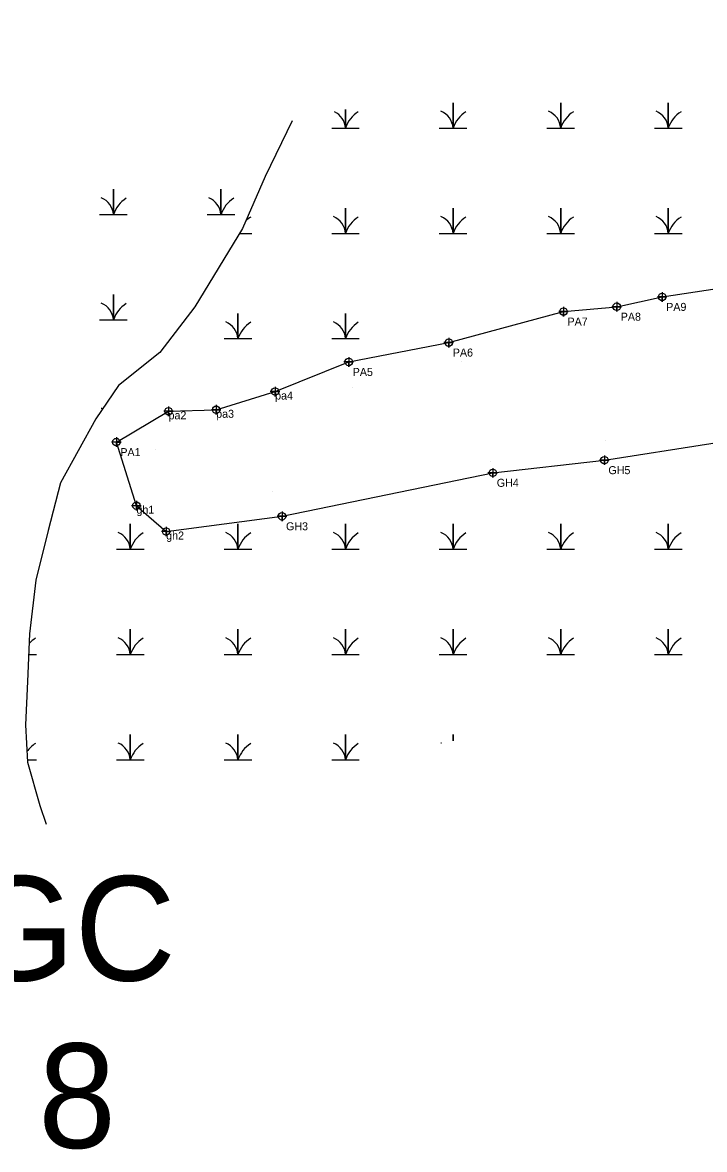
# Model space of a CAD drawing. Extents: x 2072529 to 2268796, y 436423 to 470397.
# Drawn here: x 2186065 to 2186491, y 452943 to 453648 of the extents above; entities that cross this region are included whole.
import ezdxf

# ---------------------------------------------------------------- set-up
doc = ezdxf.new("R2010")
doc.units = 0
for name, color, linetype in [('Default', 7, 'Continuous'), ('Exist Environmental Wetland Boundary', 7, 'Continuous'), ('Exist Environmental Wetland Boundary Cogo Comment', 7, 'Continuous'), ('Exist Environmental Wetland Boundary Cogo Point CELL', 7, 'Continuous'), ('Exist Hydro Jurisdictional Stream or Body of Water NEU Mitigable', 7, 'Continuous'), ('Exist Hydro Swamp or Marsh', 7, 'Continuous')]:
    doc.layers.add(name, color=color, linetype=linetype)

msp = doc.modelspace()

# ---------------------------------------------------------------- linework, layer by layer
at = {"layer": 'Exist Environmental Wetland Boundary'}
for points in [[(2186136.42, 453345.7), (2186123.85, 453385.42), (2186156.47, 453404.68), (2186186.24, 453405.63), (2186223.09, 453417.02), (2186269.09, 453435.52), (2186331.65, 453447.63), (2186403.33, 453466.98), (2186436.62, 453470.04), (2186465.03, 453476.17), (2186531, 453486.21), (2186582.21, 453496.45), (2186610.66, 453512.33), (2186633.62, 453520.2), (2186653.53, 453521.44), (2186679.64, 453548.24), (2186719.43, 453550.22), (2186730.56, 453569.74), (2186773.57, 453568.96), (2186803.32, 453581.55), (2186825.25, 453586.6), (2186859.95, 453602.41), (2186914.68, 453616.56), (2187008.89, 453647.61)], [(2186136.42, 453345.7), (2186155.01, 453329.55), (2186227.4, 453339.07), (2186359.15, 453366.24), (2186428.91, 453374.15), (2186561.95, 453394.99), (2186568.89, 453372.66), (2186558.07, 453326.45), (2186552.91, 453272.26), (2186565.03, 453215.48), (2186570.77, 453166.7)]]:
    msp.add_lwpolyline(points, dxfattribs=at)
at = {"layer": 'Exist Environmental Wetland Boundary Cogo Point CELL'}
for p, q in [((2186468.72, 453469.48), (2186468.72, 453469.48)), ((2186447.19, 453466.2), (2186447.19, 453466.2)), ((2186405.98, 453458.03), (2186405.98, 453458.03)), ((2186339.88, 453435.54), (2186339.88, 453435.54)), ((2186271.52, 453419.43), (2186271.52, 453419.43)), ((2186223.09, 453417.02), (2186223.09, 453417.02)), ((2186186.24, 453405.63), (2186186.24, 453405.63)), ((2186156.47, 453404.68), (2186156.47, 453404.68)), ((2186429.47, 453386.36), (2186429.47, 453386.36)), ((2186148.19, 453380.57), (2186148.19, 453380.57)), ((2186357.81, 453373.31), (2186357.81, 453373.31)), ((2186221.66, 453354.39), (2186221.66, 453354.39)), ((2186136.42, 453345.7), (2186136.42, 453345.7)), ((2186155.01, 453329.55), (2186155.01, 453329.55))]:
    msp.add_line(p, q, dxfattribs=at)
for points in [[(2186465.03, 453479.17), (2186465.03, 453473.17), (2186465.03, 453476.17), (2186468.03, 453476.17), (2186462.03, 453476.17)], [(2186403.33, 453469.98), (2186403.33, 453463.98), (2186403.33, 453466.98), (2186406.33, 453466.98), (2186400.33, 453466.98)], [(2186436.62, 453473.04), (2186436.62, 453467.04), (2186436.62, 453470.04), (2186439.62, 453470.04), (2186433.62, 453470.04)], [(2186331.65, 453450.63), (2186331.65, 453444.63), (2186331.65, 453447.63), (2186334.65, 453447.63), (2186328.65, 453447.63)], [(2186269.09, 453438.52), (2186269.09, 453432.52), (2186269.09, 453435.52), (2186272.09, 453435.52), (2186266.09, 453435.52)], [(2186223.09, 453420.02), (2186223.09, 453414.02), (2186223.09, 453417.02), (2186226.09, 453417.02), (2186220.09, 453417.02)], [(2186156.47, 453407.68), (2186156.47, 453401.68), (2186156.47, 453404.68), (2186159.47, 453404.68), (2186153.47, 453404.68)], [(2186186.24, 453408.63), (2186186.24, 453402.63), (2186186.24, 453405.63), (2186189.24, 453405.63), (2186183.24, 453405.63)], [(2186123.85, 453388.42), (2186123.85, 453382.42), (2186123.85, 453385.42), (2186126.85, 453385.42), (2186120.85, 453385.42)], [(2186428.91, 453377.15), (2186428.91, 453371.15), (2186428.91, 453374.15), (2186431.91, 453374.15), (2186425.91, 453374.15)], [(2186359.15, 453369.24), (2186359.15, 453363.24), (2186359.15, 453366.24), (2186362.15, 453366.24), (2186356.15, 453366.24)], [(2186136.42, 453348.7), (2186136.42, 453342.7), (2186136.42, 453345.7), (2186139.42, 453345.7), (2186133.42, 453345.7)], [(2186227.4, 453342.07), (2186227.4, 453336.07), (2186227.4, 453339.07), (2186230.4, 453339.07), (2186224.4, 453339.07)], [(2186155.01, 453332.55), (2186155.01, 453326.55), (2186155.01, 453329.55), (2186158.01, 453329.55), (2186152.01, 453329.55)]]:
    msp.add_lwpolyline(points, dxfattribs=at)
for centre in [(2186465.03, 453476.17), (2186403.33, 453466.98), (2186436.62, 453470.04), (2186331.65, 453447.63), (2186269.09, 453435.52), (2186223.09, 453417.02), (2186156.47, 453404.68), (2186186.24, 453405.63), (2186123.85, 453385.42), (2186428.91, 453374.15), (2186359.15, 453366.24), (2186136.42, 453345.7), (2186227.4, 453339.07), (2186155.01, 453329.55)]:
    msp.add_circle(centre, 2.34, dxfattribs=at)
at = {"layer": 'Exist Hydro Jurisdictional Stream or Body of Water NEU Mitigable'}
msp.add_lwpolyline([(2186233.73, 453586.24), (2186216.94, 453551.33), (2186202.72, 453519.01), (2186173.01, 453469.88), (2186151.04, 453441.44), (2186125.21, 453420.75), (2186110.99, 453400.07), (2186089.03, 453359.99), (2186081.28, 453330.25), (2186073.53, 453299.22), (2186069.65, 453265.61), (2186068.36, 453235.87), (2186067.07, 453208.72), (2186068.36, 453185.45), (2186076.11, 453158.3), (2186079.99, 453146.66)], dxfattribs=at)
at = {"layer": 'Exist Hydro Swamp or Marsh'}
for points in [[(2186325.73, 453581.67), (2186334.33, 453581.67), (2186334.33, 453597.45), (2186334.33, 453581.67), (2186342.94, 453581.67)], [(2186392.98, 453581.67), (2186401.58, 453581.67), (2186401.58, 453597.45), (2186401.58, 453581.67), (2186410.19, 453581.67)], [(2186460.23, 453581.67), (2186468.83, 453581.67), (2186468.83, 453597.45), (2186468.83, 453581.67), (2186477.44, 453581.67)], [(2186258.48, 453581.67), (2186267.08, 453581.67), (2186267.08, 453593.22)], [(2186267.08, 453593.22), (2186267.08, 453581.67), (2186275.69, 453581.67)], [(2186113.42, 453527.61), (2186122.02, 453527.61), (2186122.02, 453543.39), (2186122.02, 453527.61), (2186130.62, 453527.61)], [(2186180.67, 453527.61), (2186189.27, 453527.61), (2186189.27, 453543.39), (2186189.27, 453527.61), (2186197.87, 453527.61)], [(2186258.48, 453515.87), (2186267.08, 453515.87), (2186267.08, 453531.65), (2186267.08, 453515.87), (2186275.69, 453515.87)], [(2186325.73, 453515.87), (2186334.33, 453515.87), (2186334.33, 453531.65), (2186334.33, 453515.87), (2186342.94, 453515.87)], [(2186392.98, 453515.87), (2186401.58, 453515.87), (2186401.58, 453531.65), (2186401.58, 453515.87), (2186410.19, 453515.87)], [(2186460.23, 453515.87), (2186468.83, 453515.87), (2186468.83, 453531.65), (2186468.83, 453515.87), (2186477.44, 453515.87)], [(2186200.82, 453515.87), (2186208.44, 453515.87)], [(2186113.42, 453461.81), (2186122.02, 453461.81), (2186122.02, 453477.59), (2186122.02, 453461.81), (2186130.62, 453461.81)], [(2186191.23, 453450.07), (2186199.83, 453450.07), (2186199.83, 453465.85), (2186199.83, 453450.07), (2186208.44, 453450.07)], [(2186258.48, 453450.07), (2186267.08, 453450.07), (2186267.08, 453465.85), (2186267.08, 453450.07), (2186275.69, 453450.07)], [(2186123.98, 453318.47), (2186132.58, 453318.47), (2186132.58, 453334.25), (2186132.58, 453318.47), (2186141.19, 453318.47)], [(2186191.23, 453318.47), (2186199.83, 453318.47), (2186199.83, 453334.25), (2186199.83, 453318.47), (2186208.44, 453318.47)], [(2186258.48, 453318.47), (2186267.08, 453318.47), (2186267.08, 453334.25), (2186267.08, 453318.47), (2186275.69, 453318.47)], [(2186325.73, 453318.47), (2186334.33, 453318.47), (2186334.33, 453334.25), (2186334.33, 453318.47), (2186342.94, 453318.47)], [(2186392.98, 453318.47), (2186401.58, 453318.47), (2186401.58, 453334.25), (2186401.58, 453318.47), (2186410.19, 453318.47)], [(2186460.23, 453318.47), (2186468.83, 453318.47), (2186468.83, 453334.25), (2186468.83, 453318.47), (2186477.44, 453318.47)], [(2186123.98, 453252.67), (2186132.58, 453252.67), (2186132.58, 453268.45), (2186132.58, 453252.67), (2186141.19, 453252.67)], [(2186191.23, 453252.67), (2186199.83, 453252.67), (2186199.83, 453268.45), (2186199.83, 453252.67), (2186208.44, 453252.67)], [(2186258.48, 453252.67), (2186267.08, 453252.67), (2186267.08, 453268.45), (2186267.08, 453252.67), (2186275.69, 453252.67)], [(2186325.73, 453252.67), (2186334.33, 453252.67), (2186334.33, 453268.45), (2186334.33, 453252.67), (2186342.94, 453252.67)], [(2186392.98, 453252.67), (2186401.58, 453252.67), (2186401.58, 453268.45), (2186401.58, 453252.67), (2186410.19, 453252.67)], [(2186460.23, 453252.67), (2186468.83, 453252.67), (2186468.83, 453268.45), (2186468.83, 453252.67), (2186477.44, 453252.67)], [(2186069.09, 453252.67), (2186073.94, 453252.67)], [(2186123.98, 453186.87), (2186132.58, 453186.87), (2186132.58, 453202.65), (2186132.58, 453186.87), (2186141.19, 453186.87)], [(2186191.23, 453186.87), (2186199.83, 453186.87), (2186199.83, 453202.65), (2186199.83, 453186.87), (2186208.44, 453186.87)], [(2186258.48, 453186.87), (2186267.08, 453186.87), (2186267.08, 453202.65), (2186267.08, 453186.87), (2186275.69, 453186.87)], [(2186334.33, 453198.73), (2186334.33, 453202.65), (2186334.33, 453198.73)], [(2186068.28, 453186.87), (2186073.94, 453186.87)]]:
    msp.add_lwpolyline(points, dxfattribs=at)
for centre, radius, start, end in [((2186254.82, 453580.78), 12.3, 4.14034, 64.03207), ((2186285.33, 453575.61), 19.22, 122.12745, 161.62219), ((2186322.07, 453580.78), 12.3, 4.14034, 67.53497), ((2186352.58, 453575.61), 19.22, 122.12745, 161.62219), ((2186389.32, 453580.78), 12.3, 4.14034, 67.53497), ((2186419.83, 453575.61), 19.22, 122.12745, 161.62219), ((2186456.57, 453580.78), 12.3, 4.14034, 67.53497), ((2186487.08, 453575.61), 19.22, 122.12745, 161.62219), ((2186109.75, 453526.72), 12.3, 4.14034, 67.53497), ((2186140.26, 453521.55), 19.22, 122.12745, 161.62219), ((2186177, 453526.72), 12.3, 4.14034, 67.53497), ((2186207.51, 453521.55), 19.22, 122.12745, 161.62219), ((2186218.08, 453509.81), 19.22, 122.12745, 133.75785), ((2186254.82, 453514.98), 12.3, 4.14034, 67.53497), ((2186285.33, 453509.81), 19.22, 122.12745, 161.62219), ((2186322.07, 453514.98), 12.3, 4.14034, 67.53497), ((2186352.58, 453509.81), 19.22, 122.12745, 161.62219), ((2186389.32, 453514.98), 12.3, 4.14034, 67.53497), ((2186419.83, 453509.81), 19.22, 122.12745, 161.62219), ((2186456.57, 453514.98), 12.3, 4.14034, 67.53497), ((2186487.08, 453509.81), 19.22, 122.12745, 161.62219), ((2186109.75, 453460.92), 12.3, 4.14034, 67.53497), ((2186140.26, 453455.75), 19.22, 122.12745, 161.62219), ((2186187.57, 453449.18), 12.3, 4.14034, 67.53497), ((2186218.08, 453444.01), 19.22, 122.12745, 161.62219), ((2186254.82, 453449.18), 12.3, 4.14034, 67.53497), ((2186285.33, 453444.01), 19.22, 122.12745, 161.62219), ((2186109.75, 453395.12), 12.3, 63.83043, 67.53497), ((2186120.32, 453317.58), 12.3, 4.14034, 67.53497), ((2186150.83, 453312.41), 19.22, 122.12745, 161.62219), ((2186187.57, 453317.58), 12.3, 4.14034, 67.53497), ((2186218.08, 453312.41), 19.22, 122.12745, 161.62219), ((2186254.82, 453317.58), 12.3, 4.14034, 67.53497), ((2186285.33, 453312.41), 19.22, 122.12745, 161.62219), ((2186322.07, 453317.58), 12.3, 4.14034, 67.53497), ((2186352.58, 453312.41), 19.22, 122.12745, 161.62219), ((2186389.32, 453317.58), 12.3, 4.14034, 67.53497), ((2186419.83, 453312.41), 19.22, 122.12745, 161.62219), ((2186456.57, 453317.58), 12.3, 4.14034, 67.53497), ((2186487.08, 453312.41), 19.22, 122.12745, 161.62219), ((2186083.58, 453246.61), 19.22, 122.12745, 137.57227), ((2186120.32, 453251.78), 12.3, 4.14034, 67.53497), ((2186150.83, 453246.61), 19.22, 122.12745, 161.62219), ((2186187.57, 453251.78), 12.3, 4.14034, 67.53497), ((2186218.08, 453246.61), 19.22, 122.12745, 161.62219), ((2186254.82, 453251.78), 12.3, 4.14034, 67.53497), ((2186285.33, 453246.61), 19.22, 122.12745, 161.62219), ((2186322.07, 453251.78), 12.3, 4.14034, 67.53497), ((2186352.58, 453246.61), 19.22, 122.12745, 161.62219), ((2186389.32, 453251.78), 12.3, 4.14034, 67.53497), ((2186419.83, 453246.61), 19.22, 122.12745, 161.62219), ((2186456.57, 453251.78), 12.3, 4.14034, 67.53497), ((2186487.08, 453246.61), 19.22, 122.12745, 161.62219), ((2186083.58, 453180.81), 19.22, 122.12745, 144.1739), ((2186120.32, 453185.98), 12.3, 4.14034, 67.53497), ((2186150.83, 453180.81), 19.22, 122.12745, 161.62219), ((2186187.57, 453185.98), 12.3, 4.14034, 67.53497), ((2186218.08, 453180.81), 19.22, 122.12745, 161.62219), ((2186254.82, 453185.98), 12.3, 4.14034, 67.53497), ((2186285.33, 453180.81), 19.22, 122.12745, 161.62219), ((2186322.07, 453185.98), 12.3, 66.39148, 67.53497)]:
    msp.add_arc(centre, radius, start, end, dxfattribs=at)

# ---------------------------------------------------------------- texts
at = {"layer": 'Default'}
for s, p in [('GC', (2186029.85, 453048.87)), ('8', (2186075.02, 452944.32))]:
    msp.add_text(s, height=65.34, dxfattribs=at).set_placement(p)
at = {"layer": 'Exist Environmental Wetland Boundary Cogo Comment'}
for s, p in [('PA9', (2186467.53, 453467.42)), ('PA7', (2186405.83, 453458.23)), ('PA8', (2186439.12, 453461.29)), ('PA6', (2186334.15, 453438.88)), ('PA5', (2186271.59, 453426.77)), ('pa4', (2186223.09, 453412.02)), ('pa3', (2186186.24, 453400.63)), ('pa2', (2186156.47, 453399.68)), ('PA1', (2186126.35, 453376.67)), ('GH5', (2186431.41, 453365.4)), ('GH4', (2186361.65, 453357.49)), ('gh1', (2186136.42, 453340.7)), ('GH3', (2186229.9, 453330.32)), ('gh2', (2186155.01, 453324.55))]:
    msp.add_text(s, height=5, dxfattribs=at).set_placement(p)

doc.saveas('drawing.dxf')
